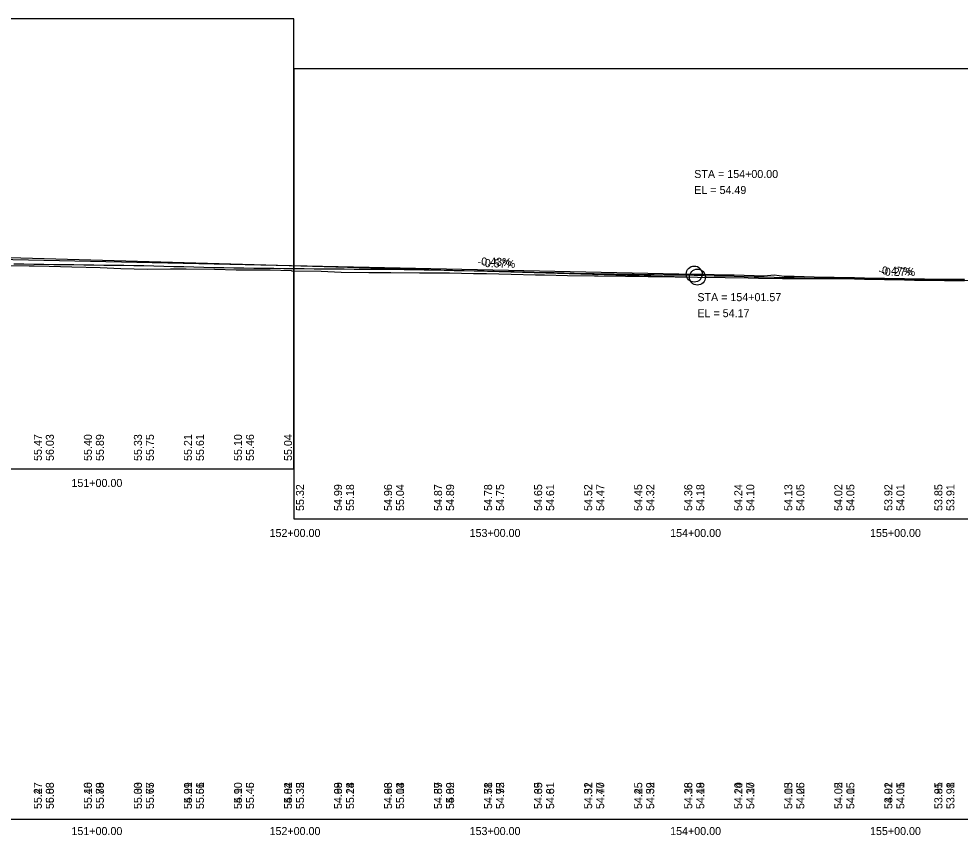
# Model space of a CAD drawing. Extents: x 3880794 to 3915434, y 287517 to 300173.
# Drawn here: x 3895600.8 to 3896071.2, y 297716.1 to 298124.2 of the extents above; entities that cross this region are included whole.
import ezdxf

# ---------------------------------------------------------------- set-up
doc = ezdxf.new("R2010")
doc.units = 0
for name, color, linetype in [('Level 1', 7, 'Continuous'), ('Level 2', 7, 'Continuous'), ('Level 30', 7, 'Continuous'), ('Level 31', 7, 'Continuous'), ('Level 32', 7, 'Continuous'), ('Level 62', 7, 'Continuous'), ('Level 63', 7, 'Continuous')]:
    doc.layers.add(name, color=color, linetype=linetype)

msp = doc.modelspace()

# ---------------------------------------------------------------- linework, layer by layer
at = {"layer": 'Level 1'}
for p, q in [((3895588.3, 298005.07), (3895939.87, 297995.06)), ((3895939.87, 297995.06), (3895953.75, 297994.87)), ((3895953.75, 297994.87), (3895965.22, 297994.68)), ((3895965.22, 297994.68), (3895970.37, 297994.6)), ((3895970.37, 297994.6), (3895982.48, 297994.44)), ((3895982.48, 297994.44), (3895984.64, 297994.44)), ((3895984.64, 297994.44), (3895997.78, 297994.42)), ((3895997.78, 297994.42), (3896009.42, 297994.46)), ((3896009.42, 297994.46), (3896013.83, 297994.45)), ((3896013.83, 297994.45), (3896028.53, 297994.21)), ((3896028.53, 297994.21), (3896038.56, 297994.24)), ((3896038.56, 297994.24), (3896042.09, 297994.18)), ((3896042.09, 297994.18), (3896051.21, 297993.88)), ((3896051.21, 297993.88), (3896064.35, 297993.74)), ((3896064.35, 297993.74), (3896070.33, 297993.68)), ((3896070.33, 297993.68), (3896076.63, 297993.47))]:
    msp.add_line(p, q, dxfattribs=at)
for points in [[(3895592.62, 298000.86), (3895605.89, 298000.7), (3895608.38, 298000.69), (3895616.02, 298000.49), (3895627.23, 298000.27), (3895641.46, 297999.9), (3895651.75, 297999.47), (3895665.13, 297999.12), (3895676.53, 297999.18), (3895682.72, 297999.15), (3895684.49, 297999.16), (3895698.53, 297999.09), (3895709.44, 297998.79), (3895711.99, 297998.72), (3895726.37, 297998.65), (3895736.84, 297998.32), (3895737.19, 297998.3), (3895751.91, 297998.06), (3895761.92, 297997.62), (3895775.64, 297997.4), (3895786.73, 297997.39), (3895800.95, 297997.16), (3895804.64, 297997.15), (3895816.04, 297997.16), (3895828.07, 297996.84), (3895834.48, 297996.86), (3895846.79, 297996.53), (3895858.9, 297996.21), (3895863.43, 297996.15), (3895874.95, 297995.94), (3895888.45, 297995.76), (3895890.26, 297995.73), (3895903.89, 297995.55), (3895915.24, 297995.42), (3895916.13, 297995.42), (3895928.71, 297995.25), (3895939.87, 297995.06), (3895953.75, 297994.87), (3895965.22, 297994.68), (3895970.37, 297994.6)], [(3895970.37, 297994.6), (3895982.48, 297994.44), (3895984.64, 297994.44), (3895997.78, 297994.42), (3896009.42, 297994.46), (3896013.83, 297994.45), (3896028.53, 297994.21), (3896038.56, 297994.24), (3896042.09, 297994.18), (3896051.21, 297993.88), (3896064.35, 297993.74), (3896070.33, 297993.68), (3896076.63, 297993.47)]]:
    msp.add_lwpolyline(points, dxfattribs=at)
msp.add_circle((3895939.87, 297995.06), 4, dxfattribs=at)
at = {"layer": 'Level 2'}
for p, q in [((3894788.3, 298021.32), (3895938.3, 297996.62)), ((3895938.3, 297996.62), (3895943.3, 297996.51)), ((3895943.3, 297996.51), (3895948.3, 297996.39)), ((3895948.3, 297996.39), (3895953.3, 297996.27)), ((3895953.3, 297996.27), (3895958.3, 297996.15)), ((3895958.3, 297996.15), (3895963.3, 297996.03)), ((3895963.3, 297996.03), (3895968.3, 297995.91)), ((3895968.3, 297995.91), (3895973.3, 297995.79)), ((3895973.3, 297995.79), (3895978.3, 297996.18)), ((3895978.3, 297996.18), (3895983.3, 297995.59)), ((3895983.3, 297995.59), (3895988.3, 297995.48)), ((3895988.3, 297995.48), (3895993.3, 297995.36)), ((3895993.3, 297995.36), (3895998.3, 297995.25)), ((3895998.3, 297995.25), (3896003.3, 297995.13)), ((3896003.3, 297995.13), (3896008.3, 297995.03)), ((3896008.3, 297995.03), (3896013.3, 297994.93)), ((3896013.3, 297994.93), (3896018.3, 297994.83)), ((3896018.3, 297994.83), (3896023.3, 297994.73)), ((3896023.3, 297994.73), (3896028.3, 297994.63)), ((3896028.3, 297994.63), (3896033.3, 297994.53)), ((3896033.3, 297994.53), (3896038.3, 297994.43)), ((3896038.3, 297994.43), (3896043.3, 297994.35)), ((3896043.3, 297994.35), (3896048.3, 297994.25)), ((3896048.3, 297994.25), (3896053.3, 297994.16)), ((3896053.3, 297994.16), (3896058.3, 297994.11)), ((3896058.3, 297994.11), (3896063.3, 297994.08)), ((3896063.3, 297994.08), (3896068.3, 297994.04)), ((3896068.3, 297994.04), (3896073.3, 297994.01))]:
    msp.add_line(p, q, dxfattribs=at)
for points in [[(3895598.3, 298001.77), (3895603.3, 298001.69), (3895608.3, 298001.6), (3895613.3, 298001.53), (3895618.3, 298001.46), (3895623.3, 298001.39), (3895628.3, 298001.33), (3895633.3, 298001.26), (3895638.3, 298001.2), (3895643.3, 298001.13), (3895648.3, 298001.07), (3895653.3, 298001), (3895658.3, 298000.94), (3895663.3, 298000.85), (3895668.3, 298000.72), (3895673.3, 298000.59), (3895678.3, 298000.47), (3895683.3, 298000.34), (3895688.3, 298000.22), (3895693.3, 298000.09), (3895698.3, 297999.97), (3895703.3, 297999.84), (3895708.3, 297999.74), (3895713.3, 297999.69), (3895718.3, 297999.63), (3895723.3, 297999.58), (3895728.3, 297999.52), (3895733.3, 297999.47), (3895738.3, 297999.41), (3895743.3, 297999.36), (3895748.3, 297999.3), (3895753.3, 297999.23), (3895758.3, 297999.18), (3895763.3, 297999.14), (3895768.3, 297999.11), (3895773.3, 297999.07), (3895778.3, 297999.04), (3895783.3, 297999.02), (3895788.3, 297998.99), (3895793.3, 297998.95), (3895798.3, 297998.88), (3895803.3, 297998.75), (3895808.3, 297998.64), (3895813.3, 297998.54), (3895818.3, 297998.44), (3895823.3, 297998.34), (3895828.3, 297998.23), (3895833.3, 297998.14), (3895838.3, 297998.08), (3895843.3, 297997.97), (3895848.3, 297997.84), (3895853.3, 297997.7), (3895858.3, 297997.56), (3895863.3, 297997.45), (3895868.3, 297997.33), (3895873.3, 297997.19), (3895878.3, 297997.06), (3895883.3, 297996.92), (3895888.3, 297996.81), (3895893.3, 297996.74), (3895898.3, 297996.66), (3895903.3, 297996.59), (3895908.3, 297996.51), (3895913.3, 297996.44), (3895918.3, 297996.37), (3895923.3, 297996.3), (3895928.3, 297996.23), (3895933.3, 297996.14), (3895938.3, 297996), (3895943.3, 297995.88), (3895948.3, 297995.77), (3895953.3, 297995.65), (3895958.3, 297995.52), (3895963.3, 297995.4), (3895968.3, 297995.29), (3895973.3, 297995.17), (3895978.3, 297995.05), (3895983.3, 297994.96), (3895988.3, 297994.85), (3895993.3, 297994.74), (3895998.3, 297994.62), (3896003.3, 297994.51), (3896008.3, 297994.41), (3896013.3, 297994.31), (3896018.3, 297994.2), (3896023.3, 297994.1), (3896028.3, 297994.01), (3896033.3, 297993.91), (3896038.3, 297993.81)], [(3896038.3, 297993.81), (3896043.3, 297993.73), (3896048.3, 297993.63), (3896053.3, 297993.53), (3896058.3, 297993.48), (3896063.3, 297993.45), (3896068.3, 297993.42), (3896073.3, 297993.39)]]:
    msp.add_lwpolyline(points, dxfattribs=at)
msp.add_circle((3895938.3, 297996.62), 4, dxfattribs=at)
at = {"layer": 'Level 62'}
for points in [[(3895038.3, 297899.19), (3895738.3, 297899.19), (3895738.3, 298124.19), (3895038.3, 298124.19)], [(3895038.3, 297899.19), (3895738.3, 297899.19), (3895738.3, 298124.19), (3895038.3, 298124.19)], [(3895738.3, 297874.19), (3896438.3, 297874.19), (3896438.3, 298099.19), (3895738.3, 298099.19)], [(3895738.3, 297874.19), (3896438.3, 297874.19), (3896438.3, 298099.19), (3895738.3, 298099.19)]]:
    msp.add_lwpolyline(points, close=True, dxfattribs=at)
at = {"layer": 'Level 63'}
msp.add_line((3881538.3, 297724.19), (3896411.35, 297724.19), dxfattribs=at)

# ---------------------------------------------------------------- texts
at = {"layer": 'Level 2'}
for s, p in [('STA = 154+00.00', (3895938.3, 298044.62)), ('EL = 54.49', (3895938.3, 298036.62))]:
    msp.add_text(s, height=4, dxfattribs=at).set_placement(p)
for s, rotation, p in [('-0.43%', 358.7698, (3895830.05, 298000.95)), ('-0.47%', 358.658, (3896030.32, 297996.47))]:
    msp.add_text(s, height=4, rotation=rotation, dxfattribs=at).set_placement(p)
at = {"layer": 'Level 30'}
for s, p in [('151+00.00', (3895627.09, 297890.19)), ('151+00.00', (3895627.09, 297890.19)), ('152+00.00', (3895726.08, 297865.19)), ('152+00.00', (3895726.08, 297865.19)), ('153+00.00', (3895826.05, 297865.19)), ('153+00.00', (3895826.05, 297865.19)), ('154+00.00', (3895926.27, 297865.19)), ('154+00.00', (3895926.27, 297865.19)), ('155+00.00', (3896026.14, 297865.19)), ('155+00.00', (3896026.14, 297865.19)), ('151+00.00', (3895627.09, 297716.19)), ('151+00.00', (3895627.09, 297716.19)), ('152+00.00', (3895726.08, 297716.19)), ('152+00.00', (3895726.08, 297716.19)), ('153+00.00', (3895826.05, 297716.19)), ('153+00.00', (3895826.05, 297716.19)), ('154+00.00', (3895926.27, 297716.19)), ('154+00.00', (3895926.27, 297716.19)), ('155+00.00', (3896026.14, 297716.19)), ('155+00.00', (3896026.14, 297716.19))]:
    msp.add_text(s, height=4, dxfattribs=at).set_placement(p)
at = {"layer": 'Level 31'}
for s, rotation, p in [('-0.57%', 358.3687, (3895831.84, 298000.14)), ('-0.27%', 359.2285, (3896031.7, 297995.82)), ('56.03', 90, (3895618.3, 297903.19)), ('55.89', 90, (3895643.3, 297903.19)), ('55.75', 90, (3895668.3, 297903.19)), ('55.61', 90, (3895693.3, 297903.19)), ('55.46', 90, (3895718.3, 297903.19)), ('55.32', 90, (3895743.3, 297878.19)), ('55.18', 90, (3895768.3, 297878.19)), ('55.04', 90, (3895793.3, 297878.19)), ('54.89', 90, (3895818.3, 297878.19)), ('54.75', 90, (3895843.3, 297878.19)), ('54.61', 90, (3895868.3, 297878.19)), ('54.47', 90, (3895893.3, 297878.19)), ('54.32', 90, (3895918.3, 297878.19)), ('54.18', 90, (3895943.3, 297878.19)), ('54.10', 90, (3895968.3, 297878.19)), ('54.05', 90, (3895993.3, 297878.19)), ('54.05', 90, (3896018.3, 297878.19)), ('54.01', 90, (3896043.3, 297878.19)), ('53.91', 90, (3896068.3, 297878.19)), ('55.27', 90, (3895612.3, 297729.19)), ('56.03', 90, (3895618.3, 297729.19)), ('55.16', 90, (3895637.3, 297729.19)), ('55.89', 90, (3895643.3, 297729.19)), ('55.00', 90, (3895662.3, 297729.19)), ('55.75', 90, (3895668.3, 297729.19)), ('54.99', 90, (3895687.3, 297729.19)), ('55.61', 90, (3895693.3, 297729.19)), ('54.90', 90, (3895712.3, 297729.19)), ('55.46', 90, (3895718.3, 297729.19)), ('54.82', 90, (3895737.3, 297729.19)), ('55.32', 90, (3895743.3, 297729.19)), ('54.68', 90, (3895762.3, 297729.19)), ('55.18', 90, (3895768.3, 297729.19)), ('54.63', 90, (3895787.3, 297729.19)), ('55.04', 90, (3895793.3, 297729.19)), ('54.59', 90, (3895812.3, 297729.19)), ('54.89', 90, (3895818.3, 297729.19)), ('54.51', 90, (3895837.3, 297729.19)), ('54.75', 90, (3895843.3, 297729.19)), ('54.39', 90, (3895862.3, 297729.19)), ('54.61', 90, (3895868.3, 297729.19)), ('54.31', 90, (3895887.3, 297729.19)), ('54.47', 90, (3895893.3, 297729.19)), ('54.25', 90, (3895912.3, 297729.19)), ('54.32', 90, (3895918.3, 297729.19)), ('54.18', 90, (3895937.3, 297729.19)), ('54.18', 90, (3895943.3, 297729.19)), ('54.10', 90, (3895962.3, 297729.19)), ('54.10', 90, (3895968.3, 297729.19)), ('54.05', 90, (3895987.3, 297729.19)), ('54.05', 90, (3895993.3, 297729.19)), ('54.05', 90, (3896012.3, 297729.19)), ('54.05', 90, (3896018.3, 297729.19)), ('54.01', 90, (3896037.3, 297729.19)), ('54.01', 90, (3896043.3, 297729.19)), ('53.91', 90, (3896062.3, 297729.19)), ('53.91', 90, (3896068.3, 297729.19))]:
    msp.add_text(s, height=4, rotation=rotation, dxfattribs=at).set_placement(p)
for s, p in [('STA = 154+01.57', (3895939.87, 297983.06)), ('EL = 54.17', (3895939.87, 297975.06))]:
    msp.add_text(s, height=4, dxfattribs=at).set_placement(p)
at = {"layer": 'Level 32'}
for s, p in [('55.47', (3895612.3, 297903.19)), ('55.40', (3895637.3, 297903.19)), ('55.33', (3895662.3, 297903.19)), ('55.21', (3895687.3, 297903.19)), ('55.10', (3895712.3, 297903.19)), ('55.04', (3895737.3, 297903.19)), ('54.99', (3895762.3, 297878.19)), ('54.96', (3895787.3, 297878.19)), ('54.87', (3895812.3, 297878.19)), ('54.78', (3895837.3, 297878.19)), ('54.65', (3895862.3, 297878.19)), ('54.52', (3895887.3, 297878.19)), ('54.45', (3895912.3, 297878.19)), ('54.36', (3895937.3, 297878.19)), ('54.24', (3895962.3, 297878.19)), ('54.13', (3895987.3, 297878.19)), ('54.02', (3896012.3, 297878.19)), ('53.92', (3896037.3, 297878.19)), ('53.85', (3896062.3, 297878.19)), ('55.47', (3895612.3, 297729.19)), ('55.88', (3895618.3, 297729.19)), ('55.40', (3895637.3, 297729.19)), ('55.78', (3895643.3, 297729.19)), ('55.33', (3895662.3, 297729.19)), ('55.67', (3895668.3, 297729.19)), ('55.21', (3895687.3, 297729.19)), ('55.56', (3895693.3, 297729.19)), ('55.10', (3895712.3, 297729.19)), ('55.45', (3895718.3, 297729.19)), ('55.04', (3895737.3, 297729.19)), ('55.35', (3895743.3, 297729.19)), ('54.99', (3895762.3, 297729.19)), ('55.24', (3895768.3, 297729.19)), ('54.96', (3895787.3, 297729.19)), ('55.13', (3895793.3, 297729.19)), ('54.87', (3895812.3, 297729.19)), ('55.02', (3895818.3, 297729.19)), ('54.78', (3895837.3, 297729.19)), ('54.92', (3895843.3, 297729.19)), ('54.65', (3895862.3, 297729.19)), ('54.81', (3895868.3, 297729.19)), ('54.52', (3895887.3, 297729.19)), ('54.70', (3895893.3, 297729.19)), ('54.45', (3895912.3, 297729.19)), ('54.59', (3895918.3, 297729.19)), ('54.36', (3895937.3, 297729.19)), ('54.49', (3895943.3, 297729.19)), ('54.24', (3895962.3, 297729.19)), ('54.37', (3895968.3, 297729.19)), ('54.13', (3895987.3, 297729.19)), ('54.26', (3895993.3, 297729.19)), ('54.02', (3896012.3, 297729.19)), ('54.15', (3896018.3, 297729.19)), ('53.92', (3896037.3, 297729.19)), ('54.05', (3896043.3, 297729.19)), ('53.85', (3896062.3, 297729.19)), ('53.98', (3896068.3, 297729.19))]:
    msp.add_text(s, height=4, rotation=90, dxfattribs=at).set_placement(p)

doc.saveas('drawing.dxf')
